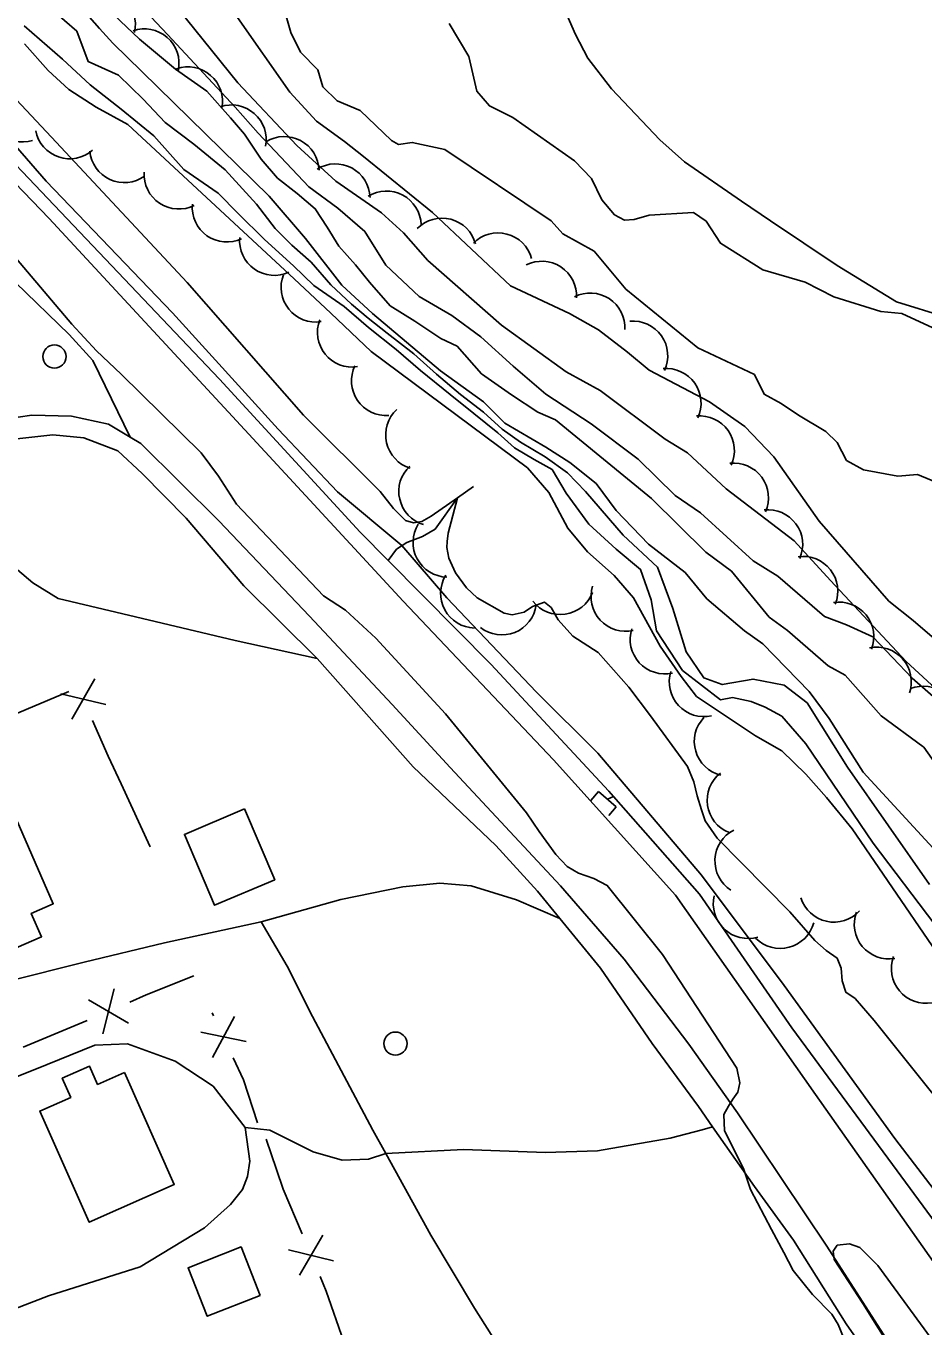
# Model space of a CAD drawing. Extents: x 362852 to 366875, y 5563573 to 5566479.
# Drawn here: x 364230.5 to 364308.1, y 5565030.7 to 5565143.1 of the extents above; entities that cross this region are included whole.
import ezdxf

# ---------------------------------------------------------------- set-up
doc = ezdxf.new("R2010")
doc.units = 0
for name, color, linetype in [('Niveau 1', 7, 'Continuous'), ('Niveau 19', 7, 'Continuous'), ('Niveau 2', 7, 'Continuous'), ('Niveau 22', 7, 'Continuous'), ('Niveau 26', 7, 'Continuous'), ('Niveau 31', 7, 'Continuous'), ('Niveau 36', 7, 'Continuous'), ('Niveau 37', 7, 'Continuous'), ('Niveau 4', 7, 'Continuous'), ('Niveau 44', 7, 'Continuous')]:
    doc.layers.add(name, color=color, linetype=linetype)

msp = doc.modelspace()

# ---------------------------------------------------------------- linework, layer by layer
at = {"layer": 'Niveau 1'}
for points in [[(364221.95, 5565174.17), (364225.01, 5565169.56), (364226.21, 5565164.8), (364227.68, 5565162.22), (364231.65, 5565157.56), (364238.05, 5565151.81), (364241.65, 5565147.93), (364241.63, 5565147.38), (364242.84, 5565145.62), (364248.85, 5565138.18), (364253.93, 5565132.77), (364257.3, 5565129.69), (364261.25, 5565126.94), (364263.14, 5565125.21), (364265.26, 5565122.81), (364265.26, 5565122.81), (364271.62, 5565117.25), (364277.19, 5565113.22), (364280.12, 5565111.6), (364285.74, 5565107.39), (364287.67, 5565106.2), (364291.02, 5565103.1), (364296.87, 5565098.61), (364300.03, 5565095.2)], [(364230.38, 5565143.08), (364233.7, 5565140.21), (364236.09, 5565138), (364238.76, 5565135.88), (364241.59, 5565133.59), (364244.18, 5565130.68), (364247.15, 5565128.65), (364248.86, 5565126.89), (364251.14, 5565124.65)], [(364308.58, 5565068.92), (364301.5, 5565079.07), (364298.02, 5565084.61), (364296.03, 5565086.15), (364293.34, 5565086.67), (364290.68, 5565086.2), (364289.08, 5565086.78), (364287.55, 5565089.02), (364286.41, 5565092.78), (364285.09, 5565096.34), (364282.11, 5565099.1), (364278.85, 5565102.87), (364277.31, 5565104.5), (364275.39, 5565105.87), (364273.25, 5565107.13), (364271.67, 5565108.27), (364270.04, 5565109.74), (364268.08, 5565111.26), (364266, 5565113.02), (364264.03, 5565114.75), (364261.72, 5565116.55), (364260.1, 5565117.85), (364258.66, 5565119.04), (364256.88, 5565120.72), (364255.16, 5565122.69), (364253.49, 5565124.14), (364252.06, 5565125.58)], [(364251.14, 5565124.65), (364253.64, 5565122.35), (364255.39, 5565120.66), (364258.03, 5565118.85), (364260.13, 5565117.04), (364262.51, 5565115.15), (364264.62, 5565113.31), (364267.17, 5565111.26), (364269.23, 5565109.6), (364271.29, 5565107.94), (364272.74, 5565106.65), (364274.44, 5565105.64), (364275.99, 5565104.76)], [(364275.99, 5565104.76), (364277.2, 5565102.74), (364279.16, 5565100.05), (364281.52, 5565097.9), (364283.6, 5565096.14), (364284.53, 5565093.53), (364284.99, 5565090.85), (364287.25, 5565087.42), (364290.51, 5565084.89), (364291.55, 5565085.07), (364293.18, 5565084.74), (364294.37, 5565084.24), (364295.81, 5565083.46), (364297.89, 5565081.07), (364303.72, 5565072.5), (364309.04, 5565065.47)], [(364315, 5565082.65), (364314.28, 5565082.84), (364311.66, 5565084.03), (364308.75, 5565086.17), (364306.57, 5565088.2), (364300.03, 5565095.2)]]:
    msp.add_lwpolyline(points, dxfattribs=at)
at = {"layer": 'Niveau 19'}
for points in [[(364239.53, 5565107.57), (364237.66, 5565108.68), (364234.46, 5565109.37), (364231.05, 5565109.47), (364228.69, 5565109.13), (364225.93, 5565108.56), (364224.13, 5565108.38), (364219.69, 5565107.89), (364216.42, 5565106.9), (364214.12, 5565105.65)], [(364307.71, 5565021.93), (364301.37, 5565031), (364296.82, 5565038.21), (364293.45, 5565042.86), (364289.84, 5565048), (364288.61, 5565049.75), (364284.61, 5565055.21), (364280.16, 5565061.71), (364276.64, 5565066.01), (364274.71, 5565068.36), (364271.13, 5565072.31), (364263.97, 5565079.1), (364255.7, 5565088.46), (364249.36, 5565094.73), (364244.38, 5565100.56), (364240.57, 5565104.44), (364238.47, 5565106.39), (364235.53, 5565107.5), (364232.86, 5565107.78), (364226.36, 5565107.05)], [(364347.86, 5564962.52), (364341.84, 5564971.98), (364337, 5564979.61), (364331.61, 5564987.88), (364326.42, 5564997.34), (364320.29, 5565006.68), (364307.43, 5565025.68), (364299.7, 5565037.7), (364292, 5565049.2), (364287.79, 5565055.15), (364282.21, 5565062.48), (364276.71, 5565068.81), (364267.17, 5565079.04), (364262.16, 5565084.48), (364255.02, 5565092.11), (364247.21, 5565100.34), (364240.46, 5565107.01), (364239.53, 5565107.57)]]:
    msp.add_lwpolyline(points, dxfattribs=at)
at = {"layer": 'Niveau 2'}
for points in [[(364246.16, 5565137.46), (364243.44, 5565139.35), (364240.34, 5565141.93), (364235.89, 5565146.19), (364231.24, 5565151.97), (364228.8, 5565154.65), (364227.63, 5565155.7), (364225.12, 5565157.98), (364223.58, 5565159.14), (364219.86, 5565162.43), (364214.09, 5565169.59), (364209.15, 5565176.98), (364205.45, 5565180.68), (364203.21, 5565182.32), (364201.03, 5565184.33), (364198.5, 5565187.56), (364195.53, 5565190.67), (364191.69, 5565194.95)], [(364265.54, 5565100.73), (364264.73, 5565100.28), (364264.02, 5565100.17), (364263.31, 5565100.38), (364262.28, 5565101.4), (364261.12, 5565102.86), (364254.52, 5565109.47), (364244.47, 5565120.91), (364233.15, 5565133.03), (364221.51, 5565145.45), (364211.98, 5565154.37), (364198.47, 5565167.1), (364187.95, 5565175.36), (364177.71, 5565184), (364172.25, 5565188.7)], [(364229.01, 5565156.96), (364242.76, 5565142.33), (364248.6, 5565136.08), (364250.58, 5565133.81), (364254.98, 5565129.2), (364257.48, 5565127.35), (364259.8, 5565125.34), (364261.63, 5565122.43), (364264.49, 5565119.71), (364267.33, 5565118.07), (364269.83, 5565116.23), (364272.62, 5565113.71), (364275.44, 5565111.29), (364279.36, 5565108.72), (364283.4, 5565105.67), (364286.6, 5565102.54), (364288.8, 5565101.04), (364293.33, 5565096.89), (364295.47, 5565095.57), (364299.5, 5565092.07), (364301.4, 5565091.36), (364303.67, 5565090.31), (364307.08, 5565086.76), (364310.92, 5565083.38)], [(364358.85, 5564968.9), (364349.12, 5564985.71), (364341.49, 5564995.33), (364337.68, 5564999.83), (364331.44, 5565009.71), (364321.79, 5565025.69), (364311.63, 5565039.1), (364305.57, 5565046.99), (364296.03, 5565060.22), (364288.88, 5565069.74), (364279.93, 5565080.27), (364274.62, 5565085.54), (364266.89, 5565093.7), (364263, 5565098.2), (364257.44, 5565102.85), (364252.32, 5565108.26), (364243.2, 5565118.3), (364232.29, 5565129.67), (364222.25, 5565141.21), (364213.53, 5565149.03)], [(364213.35, 5565146.39), (364232.53, 5565126.45), (364248.39, 5565109.34), (364263.13, 5565093.41), (364276.11, 5565079.71), (364286.64, 5565068.01), (364298.72, 5565050.81), (364312.47, 5565031.31), (364325.73, 5565011.49), (364339.55, 5564989.79), (364351.77, 5564968.99), (364363.49, 5564948.63), (364370.89, 5564936.8), (364381.12, 5564919.52), (364394.15, 5564902.4), (364400.15, 5564894.19), (364412.12, 5564878.44), (364425.03, 5564863.91), (364445.83, 5564836.95)], [(364230.66, 5565146.35), (364234.94, 5565142.62), (364235.92, 5565140), (364238.54, 5565138.83), (364240.65, 5565136.76), (364242.55, 5565134.74), (364245.04, 5565132.88), (364247.75, 5565130.66), (364250.45, 5565127.69), (364252.06, 5565125.58)], [(364234.33, 5565145.81), (364236.9, 5565142.87), (364238.03, 5565141.58), (364240.54, 5565139.14), (364251.54, 5565128.38), (364254.67, 5565124.72), (364257.81, 5565120.69), (364260.46, 5565118.24), (364266.35, 5565113.29), (364270.06, 5565110.61), (364271.89, 5565108.78), (364275.43, 5565106.7), (364277.51, 5565105.37), (364279.78, 5565103.56), (364281.51, 5565101.24), (364284.29, 5565098.34), (364287.47, 5565095.89), (364289.34, 5565093.61), (364292.6, 5565090.85), (364294.17, 5565089.72), (364298.18, 5565085.59), (364299.91, 5565083.27), (364302.83, 5565078.63), (364316.57, 5565063.71)], [(364295.76, 5565110.47), (364294.29, 5565111.28), (364293.45, 5565112.98), (364288.57, 5565115.27), (364282.35, 5565120.35), (364279.62, 5565123.62), (364276.91, 5565125.13), (364275.9, 5565126.24), (364266.72, 5565132.41), (364263.9, 5565133.02), (364262.72, 5565132.84), (364262.1, 5565133.19), (364259.41, 5565135.77), (364257.41, 5565136.6), (364256.18, 5565137.83), (364255.74, 5565139.29), (364254.26, 5565140.81), (364253.42, 5565142.51), (364252.35, 5565146.25)], [(364325.28, 5565083.56), (364320.5, 5565084.45), (364316.21, 5565085.87), (364314.09, 5565085.96), (364311.79, 5565087.22), (364309.01, 5565090.14), (364307.15, 5565091.72), (364305.07, 5565093.4), (364299.03, 5565100.3), (364295.14, 5565105.88), (364292.63, 5565108.5), (364289.56, 5565110.63), (364284.37, 5565113.35), (364282.5, 5565114.91), (364279.99, 5565116.85), (364277.48, 5565118.24), (364272.4, 5565120.65), (364265.64, 5565126.98), (364259.69, 5565131.8), (364258.06, 5565133.09), (364255.63, 5565134.85), (364253.32, 5565137.36), (364248.81, 5565143.81)], [(364309.22, 5565116.83), (364306.19, 5565118.25), (364304.37, 5565118.41), (364300.3, 5565119.7), (364297.83, 5565120.94), (364294.17, 5565122.01), (364290.53, 5565124.31), (364289.27, 5565126.23), (364288.18, 5565126.96), (364284.35, 5565126.74), (364283.06, 5565126.37), (364282.22, 5565126.31), (364281.37, 5565126.78), (364280.28, 5565128.05), (364279.39, 5565129.91), (364277.91, 5565131.42), (364272.6, 5565135.17), (364270.56, 5565136.17), (364269.48, 5565137.45), (364268.8, 5565140.43), (364267.1, 5565143.28)], [(364312.28, 5565058.53), (364301.9, 5565073.73), (364299.69, 5565076.44), (364297.88, 5565078.45), (364295.82, 5565080.47), (364293.54, 5565081.78), (364288.44, 5565085.18), (364287.13, 5565086.89), (364285.32, 5565089.51), (364283.01, 5565093.68), (364281.35, 5565095.62), (364279.03, 5565097.67), (364277.33, 5565099.72), (364275.71, 5565102.8), (364273.86, 5565104.91), (364260.34, 5565114.96), (364256.87, 5565118.29), (364253.69, 5565121.23), (364239.33, 5565134.57), (364236.61, 5565136.07), (364234.25, 5565137.6), (364232.46, 5565139.24), (364230.42, 5565141.53)], [(364310.69, 5565077.07), (364308.09, 5565080.78), (364307.99, 5565080.84), (364304.41, 5565083.5), (364301.28, 5565087.01), (364299.82, 5565087.82), (364296.3, 5565090.87), (364294.73, 5565092.01), (364291.47, 5565096), (364289.25, 5565097.64), (364284.55, 5565102.28), (364276.27, 5565109.06), (364274.75, 5565109.73), (364272.46, 5565111.22), (364269.88, 5565113.04), (364267.77, 5565115.44), (364266.38, 5565116.1), (364264.12, 5565117.59), (364261.99, 5565118.91), (364260.21, 5565120.96), (364259.01, 5565122.44), (364257.56, 5565124.06), (364256.54, 5565125.7), (364255.53, 5565127.29), (364253.96, 5565128.61), (364252.27, 5565129.94), (364250.86, 5565131.58), (364249.41, 5565133.74), (364248.19, 5565135.15), (364246.16, 5565137.46)], [(364226.19, 5565127.11), (364234.51, 5565117.33), (364236.63, 5565115.01), (364238.76, 5565113.01), (364245.68, 5565106.22), (364247.18, 5565104.21), (364248.72, 5565101.78), (364256.23, 5565093.86), (364258.15, 5565092.64), (364260.76, 5565090.21), (364266.77, 5565083.68), (364273.78, 5565075.12), (364274.87, 5565073.51), (364276.29, 5565071.53), (364277.27, 5565070.49), (364278.26, 5565069.9), (364279.57, 5565069.44), (364280.74, 5565068.85), (364285.52, 5565062.88), (364291.92, 5565053.08), (364292.18, 5565051.81), (364292.02, 5565050.99), (364291.58, 5565050.38), (364291.2, 5565049.78), (364290.8, 5565049.06), (364290.88, 5565047.65), (364291.77, 5565045.9), (364292.53, 5565044.33), (364293.12, 5565042.58), (364294.94, 5565039.14), (364296, 5565037.14), (364296.81, 5565035.6), (364298.46, 5565033.53), (364300.14, 5565031.84), (364300.69, 5565030.94), (364301.4, 5565029.18)], [(364328.48, 5565085.68), (364327.36, 5565086.26), (364324.57, 5565088.64), (364322.26, 5565091.14), (364320.56, 5565094), (364319.11, 5565095.34), (364317.84, 5565096.74), (364314.57, 5565100.22), (364309.55, 5565103.5), (364307.54, 5565104.35), (364305.83, 5565104.21), (364302.87, 5565104.75), (364301.4, 5565105.56), (364300.6, 5565107.1), (364299.61, 5565108.05), (364297.27, 5565109.48), (364295.76, 5565110.47)], [(364313.84, 5565044.64), (364303.78, 5565057.19), (364302.14, 5565059.08), (364301.36, 5565059.63), (364301.02, 5565060.61), (364300.95, 5565061.71), (364300.61, 5565062.57), (364299.65, 5565063.24), (364298.68, 5565064.09), (364296.5, 5565066.57), (364290.24, 5565072.94), (364289.2, 5565074.44), (364288.88, 5565075.38), (364288.51, 5565076.6), (364288.22, 5565077.79), (364287.68, 5565079.13), (364284.47, 5565083.5), (364282.6, 5565085.98), (364279.96, 5565088.96), (364277.77, 5565090.38), (364276.51, 5565091.8), (364275.89, 5565092.86), (364275.33, 5565093.31), (364274.3, 5565092.95), (364273.56, 5565092.46), (364272.53, 5565092.23), (364271.85, 5565092.38), (364269.51, 5565093.68), (364268.6, 5565094.55), (364267.64, 5565095.85), (364267.07, 5565097.11), (364266.88, 5565098.03), (364266.92, 5565098.55), (364267, 5565099.27), (364267.81, 5565102.33), (364265.54, 5565100.73)], [(364305.51, 5565028.42), (364302.82, 5565032.75), (364300.35, 5565036.55), (364300.25, 5565037.26), (364300.6, 5565037.78), (364301.67, 5565037.9), (364302.55, 5565037.58), (364304.11, 5565036.03), (364314.29, 5565022.1)]]:
    msp.add_lwpolyline(points, dxfattribs=at)
at = {"layer": 'Niveau 22'}
for points in [[(364239.53, 5565107.57), (364236.31, 5565114.19), (364234.26, 5565116.44), (364229.64, 5565120.92), (364227.31, 5565122.21), (364226.2, 5565123.22), (364223.81, 5565127.16), (364221.98, 5565129.22), (364219.5, 5565130.89), (364216.09, 5565135.07), (364211.89, 5565140.32), (364207.7, 5565143.76), (364204.77, 5565145.93), (364198.55, 5565152.52), (364193.57, 5565158.8), (364191.36, 5565161.02), (364183.93, 5565166.98), (364178.32, 5565171.37), (364172.51, 5565176.97), (364168.89, 5565179.05), (364162.1, 5565184.21), (364156.98, 5565188.24)], [(364276.28, 5565146.32), (364278, 5565142.34), (364279.07, 5565140.31), (364281.12, 5565137.65), (364285.28, 5565133.25), (364287.4, 5565131.35), (364292.34, 5565127.94), (364294.85, 5565126.25), (364300.59, 5565122.4), (364305.73, 5565119.26), (364310.01, 5565117.94), (364312.66, 5565116.22), (364318.02, 5565113.52), (364320.91, 5565111.98), (364322.6, 5565111.21), (364325.57, 5565109.85), (364329.32, 5565108.15), (364335.53, 5565105.85), (364338.22, 5565105.09), (364339.99, 5565104.81), (364346.89, 5565102.75), (364352.02, 5565100.97)], [(364255.7, 5565088.46), (364248.6, 5565090.02), (364240.01, 5565092.04), (364233.31, 5565093.63), (364231.13, 5565094.99), (364227.87, 5565097.73), (364223.62, 5565101.65), (364221.09, 5565103.15), (364218.96, 5565104.14)], [(364229.02, 5565060.58), (364235.58, 5565062.22), (364242.5, 5565063.89), (364250.86, 5565065.7), (364257.73, 5565067.64), (364263.08, 5565068.72), (364266.29, 5565069.06), (364269, 5565068.81), (364272.91, 5565067.61), (364276.64, 5565066.01)], [(364324.59, 5564954.19), (364319.31, 5564960.15), (364316.09, 5564964.08), (364311.85, 5564973.5), (364311.65, 5564974.05), (364309.09, 5564980.96), (364303.96, 5564990.41), (364298.8, 5564998.13), (364291.92, 5565004.98), (364285.97, 5565010.62), (364281.73, 5565014.63), (364277.65, 5565019.37), (364274.48, 5565024.12), (364269.29, 5565032.34), (364265.5, 5565038.65), (364261.61, 5565045.71), (364260.5, 5565047.73), (364255.29, 5565057.52), (364253.1, 5565061.87), (364250.86, 5565065.7)], [(364217.89, 5565046.18), (364220.9, 5565048.37), (364225.43, 5565050.62), (364231.3, 5565052.95), (364236.5, 5565055.06), (364239.32, 5565055.16), (364243.42, 5565053.69), (364246.72, 5565051.51), (364249.47, 5565047.95), (364249.86, 5565045.04), (364249.66, 5565043.71), (364249.23, 5565042.6), (364248.2, 5565041.31), (364245.97, 5565039.27), (364240.4, 5565035.9), (364232.5, 5565033.41), (364229.59, 5565032.28), (364228.09, 5565031.14), (364227.16, 5565029.36), (364225.87, 5565027.01)], [(364249.47, 5565047.95), (364251.6, 5565047.72), (364255.34, 5565045.84), (364257.85, 5565045.14), (364260.13, 5565045.2), (364261.61, 5565045.71), (364268.33, 5565046.06), (364275.42, 5565045.78), (364279.9, 5565045.94), (364286.18, 5565047.03), (364288.93, 5565047.74), (364289.84, 5565048)]]:
    msp.add_lwpolyline(points, dxfattribs=at)
at = {"layer": 'Niveau 26'}
for p, q in [((364279.99, 5565076.97), (364279.33, 5565076.19)), ((364279.99, 5565076.97), (364281.51, 5565075.65)), ((364281.51, 5565075.65), (364280.87, 5565074.89))]:
    msp.add_line(p, q, dxfattribs=at)
at = {"layer": 'Niveau 31'}
for points in [[(364227.33, 5565079.95), (364232.9, 5565067.27), (364231, 5565066.44), (364231.89, 5565064.42), (364229.04, 5565063.17), (364228.13, 5565065.25), (364225.34, 5565064.03), (364219.8, 5565076.65), (364227.33, 5565079.95)], [(364249.42, 5565075.46), (364252.02, 5565069.34), (364246.83, 5565067.14), (364244.23, 5565073.26), (364249.42, 5565075.46)], [(364239.05, 5565052.7), (364243.35, 5565043.03), (364236, 5565039.77), (364231.73, 5565049.36), (364234.41, 5565050.55), (364233.67, 5565052.2), (364236.02, 5565053.25), (364236.73, 5565051.67), (364239.05, 5565052.7)], [(364250.77, 5565033.45), (364246.2, 5565031.64), (364244.54, 5565035.82), (364249.12, 5565037.63), (364250.77, 5565033.45)]]:
    msp.add_lwpolyline(points, dxfattribs=at)
at = {"layer": 'Niveau 36'}
for centre in [(364233, 5565114.53), (364262.45, 5565055.19)]:
    msp.add_circle(centre, 1, dxfattribs=at)
at = {"layer": 'Niveau 37'}
for p, q in [((364236.49, 5565086.69), (364234.51, 5565083.21)), ((364228.71, 5565083.26), (364234.23, 5565085.6)), ((364237.45, 5565084.49), (364233.55, 5565085.41)), ((364238.75, 5565077.64), (364241.26, 5565072.18)), ((364237.18, 5565056.03), (364238.16, 5565059.91)), ((364239.39, 5565056.96), (364235.95, 5565058.98)), ((364246.74, 5565057.58), (364246.61, 5565057.86)), ((364246.66, 5565054), (364248.54, 5565057.53)), ((364235.82, 5565057.19), (364230.29, 5565054.88)), ((364245.64, 5565056.17), (364249.56, 5565055.36)), ((364252.17, 5565044.33), (364251.29, 5565046.95)), ((364254.16, 5565035.18), (364256.17, 5565038.64)), ((364253.22, 5565037.39), (364257.11, 5565036.43))]:
    msp.add_line(p, q, dxfattribs=at)
for points in [[(364236.3, 5565083.11), (364237.65, 5565080.02), (364238.75, 5565077.64)], [(364245.05, 5565061.04), (364240.92, 5565059.41), (364239.5, 5565058.76)], [(364250.53, 5565048.34), (364249.33, 5565052.05), (364248.44, 5565053.95)], [(364254.38, 5565038.76), (364252.74, 5565042.62), (364252.17, 5565044.33)], [(364258, 5565029.44), (364256.47, 5565033.82), (364255.94, 5565035.07)]]:
    msp.add_lwpolyline(points, dxfattribs=at)
at = {"layer": 'Niveau 4'}
msp.add_line((364280.75, 5565076.31), (364281.29, 5565076.52), dxfattribs=at)
for points in [[(364214.17, 5565147.32), (364224.12, 5565136.89), (364235.73, 5565124.7), (364247.26, 5565112.58), (364259.4, 5565099.35), (364261.81, 5565096.92), (364270.7, 5565087.95), (364280.88, 5565076.98), (364281.29, 5565076.52), (364288.72, 5565068.11), (364296.69, 5565056.56), (364305.39, 5565044.75), (364315.08, 5565031.58), (364323.72, 5565018.37), (364335.34, 5565000.13), (364340.87, 5564991.52), (364347.25, 5564981.31), (364348.46, 5564979.38), (364355.72, 5564967.11)], [(364269.18, 5565103.32), (364267.81, 5565102.33), (364265.89, 5565099.63), (364264.79, 5565098.98), (364263.42, 5565098.48), (364262.55, 5565097.9), (364261.81, 5565096.92)]]:
    msp.add_lwpolyline(points, dxfattribs=at)
at = {"layer": 'Niveau 44'}
for centre, start, end in [((364236.99, 5565143.19), 347.2358, 107.2137), ((364240.76, 5565139.83), 348.945, 108.923), ((364244.52, 5565136.55), 348.945, 108.923), ((364230.22, 5565136.06), 167.2661, 287.244), ((364248.29, 5565133.26), 348.945, 108.923), ((364234.32, 5565134.61), 191.3161, 311.2941), ((364252.85, 5565130.53), 1.9047, 121.8827), ((364239.04, 5565132.55), 185.4437, 305.4216), ((364257.26, 5565128.17), 1.9047, 121.8827), ((364243.74, 5565130.27), 176.5425, 296.5204), ((364261.67, 5565125.82), 1.9047, 121.8827), ((364247.9, 5565127.42), 174.8562, 294.8341), ((364266.47, 5565123.48), 15.356, 135.334), ((364271.31, 5565122.21), 15.356, 135.334), ((364251.99, 5565124.54), 174.8562, 294.8341), ((364275.09, 5565119.76), 356.8172, 116.7951), ((364255.57, 5565120.51), 158.8565, 278.8344), ((364279.27, 5565117.02), 356.8172, 116.7951), ((364258.71, 5565116.62), 158.8565, 278.8344), ((364282.97, 5565114.59), 335.1719, 95.1498), ((364261.65, 5565112.43), 154.1772, 274.1552), ((364285.84, 5565110.5), 335.1719, 95.1498), ((364264.61, 5565107.76), 132.9972, 252.9752), ((364288.72, 5565106.41), 335.1719, 95.1498), ((364265.74, 5565102.88), 132.9972, 252.9752), ((364291.66, 5565102.33), 336.2984, 96.2763), ((364294.62, 5565098.3), 336.2984, 96.2763), ((364266.97, 5565098.48), 148.4006, 268.3785), ((364297.65, 5565094.27), 338.0294, 98.0074), ((364269.35, 5565094.08), 148.4006, 268.3785), ((364282.34, 5565093.8), 162.5589, 282.5368), ((364276.68, 5565095.25), 218.2946, 338.2726), ((364271.64, 5565093.49), 232.0665, 352.0444), ((364300.76, 5565090.32), 339.0898, 99.0678), ((364285.72, 5565090.12), 162.5589, 282.5368), ((364304, 5565086.43), 341.5476, 101.5255), ((364289.1, 5565086.43), 162.5589, 282.5368), ((364308.04, 5565083.06), 351.7749, 111.7529), ((364291.26, 5565081.28), 136.2078, 256.1858), ((364292.37, 5565076.2), 128.3001, 248.2781), ((364293.04, 5565070.96), 117.0604, 237.0384), ((364292.9, 5565067.27), 166.6199, 286.5978), ((364300.33, 5565068.68), 197.3025, 317.2804), ((364305.07, 5565065.51), 159.8699, 279.8478), ((364295.68, 5565066.41), 224.8215, 344.7994), ((364308.28, 5565061.67), 159.8699, 279.8478)]:
    msp.add_arc(centre, 3, start, end, dxfattribs=at)

doc.saveas('drawing.dxf')
